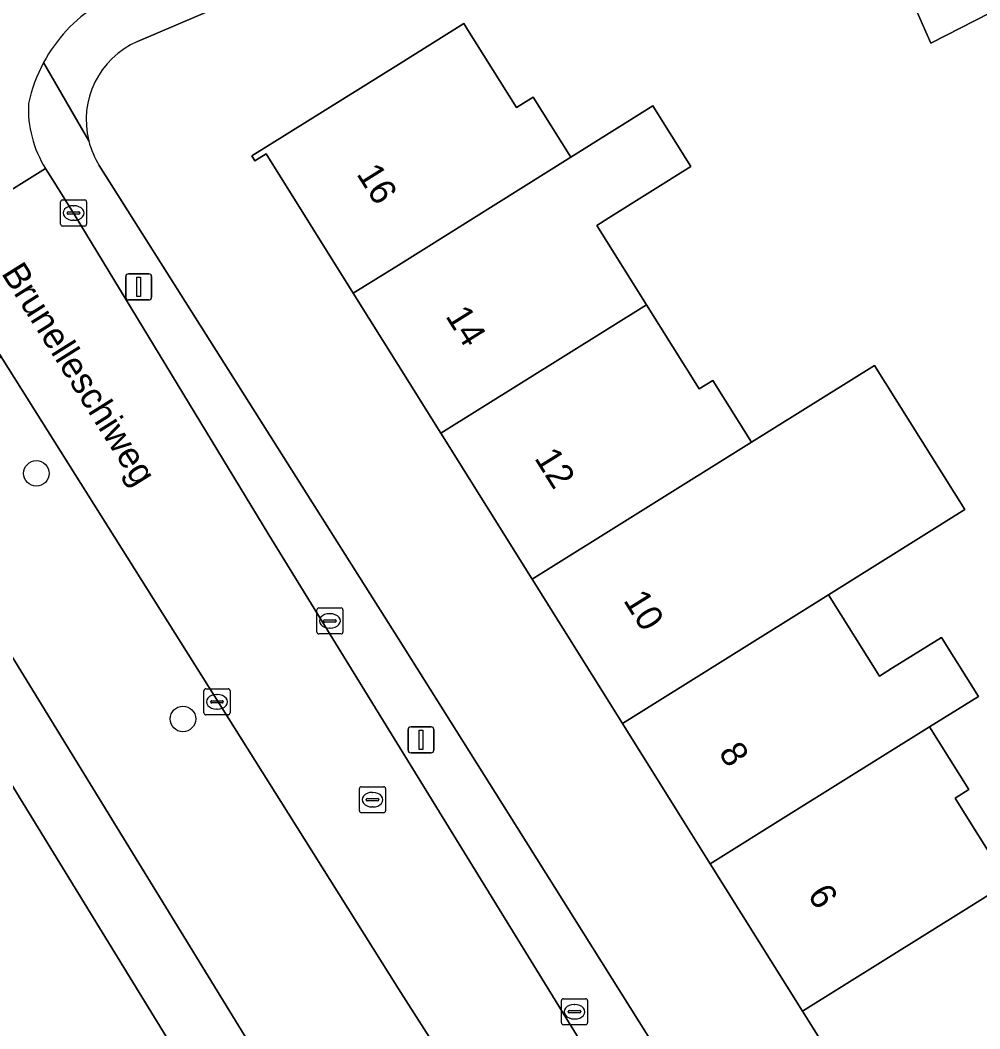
# Model space of a CAD drawing. Extents: x 159352 to 160617, y 385888 to 387323.
# Drawn here: x 159485.49 to 159522.32, y 386241.72 to 386280.46 of the extents above; entities that cross this region are included whole.
import ezdxf

# ---------------------------------------------------------------- set-up
doc = ezdxf.new("R2010")
doc.units = 0
for name, color, linetype in [('IMGEO_Berm_groen', 7, 'Continuous'), ('IMGEO_Boom', 7, 'Continuous'), ('IMGEO_Erf', 7, 'Continuous'), ('IMGEO_Groenvoorziening', 7, 'Continuous'), ('IMGEO_Kolk', 7, 'Continuous'), ('IMGEO_Lichtmast', 7, 'Continuous'), ('IMGEO_Openbare_ruimte_label', 7, 'Continuous'), ('IMGEO_Pand', 7, 'Continuous'), ('IMGEO_Pand_nummerreeks', 7, 'Continuous'), ('IMGEO_Rijbaan_lokaal_open', 7, 'Continuous'), ('IMGEO_Rioolput', 7, 'Continuous'), ('IMGEO_Voetpad_halfverhard', 7, 'Continuous'), ('IMGEO_Voetpad_open', 7, 'Continuous')]:
    doc.layers.add(name, color=color, linetype=linetype)

msp = doc.modelspace()

# ---------------------------------------------------------------- linework, layer by layer
at = {"layer": 'IMGEO_Berm_groen'}
msp.add_lwpolyline([(159484.758, 386267.532), (159479.935, 386264.546), (159488.86, 386250), (159499.237, 386233.087), (159500, 386233.547), (159504.504, 386236.209), (159500, 386243.265), (159495.77, 386250)], close=True, dxfattribs=at)
at = {"layer": 'IMGEO_Boom'}
for centre in [(159486.107, 386263.057), (159491.733, 386253.625)]:
    msp.add_circle(centre, 0.489, dxfattribs=at)
at = {"layer": 'IMGEO_Erf'}
for points in [[(159497.528, 386282.873), (159489.993, 386279.64)], [(159533.356, 386250), (159533.278, 386250.179), (159535.541, 386251.392), (159533.104, 386256.934), (159530.84, 386255.721), (159529.422, 386258.968), (159528.064, 386262.076), (159527.986, 386262.255), (159530.249, 386263.468), (159529.148, 386265.966), (159526.338, 386264.429), (159525.251, 386266.744), (159528.237, 386268.049), (159527.904, 386268.885), (159525.64, 386267.672), (159524.221, 386270.92), (159522.864, 386274.027), (159522.786, 386274.206), (159525.049, 386275.419), (159522.717, 386280.742), (159520.433, 386279.575), (159518.975, 386282.911)], [(159518.888, 386236.998), (159515.51, 386242.4), (159511.972, 386248.058), (159510.758, 386250), (159508.599, 386253.452), (159505.138, 386258.987), (159501.629, 386264.6), (159500, 386267.205), (159498.268, 386269.974), (159494.921, 386275.327), (159494.498, 386275.062), (159494.381, 386275.25), (159500, 386278.763), (159502.508, 386280.331), (159502.653, 386280.1), (159504.533, 386277.105), (159505.173, 386277.505), (159506.618, 386275.195), (159509.77, 386277.166), (159511.225, 386274.838), (159508.074, 386272.868), (159507.614, 386272.58), (159509.519, 386269.533), (159511.541, 386266.3), (159512.068, 386266.629), (159513.555, 386264.25), (159518.28, 386267.205), (159521.741, 386261.67), (159516.506, 386258.396), (159518.463, 386255.267), (159518.972, 386255.584), (159520.847, 386256.756), (159522.263, 386254.491), (159520.388, 386253.319), (159521.893, 386250.912), (159521.366, 386250.582), (159521.73, 386250), (159523.399, 386247.331)], [(159488.521, 386274.881), (159500, 386256.706), (159504.212, 386250), (159517.576, 386228.722)]]:
    msp.add_lwpolyline(points, dxfattribs=at)
for centre, radius, start, end in [((159491.304, 386276.627), 3.286, 113.5205, 194.1568), ((159491.329, 386276.639), 3.313, 194.2657, 212.0581)]:
    msp.add_arc(centre, radius, start, end, dxfattribs=at)
at = {"layer": 'IMGEO_Groenvoorziening'}
msp.add_lwpolyline([(159556.131, 386116.691), (159537.348, 386146.745), (159537.188, 386146.961), (159528.806, 386160.626), (159500, 386208.498), (159489.026, 386226.714), (159497.07, 386231.661), (159485.829, 386250), (159476.359, 386265.448), (159416.46, 386363.166), (159416.044, 386363.845)], dxfattribs=at)
at = {"layer": 'IMGEO_Kolk'}
for p, q in [((159487.034, 386272.629), (159487.034, 386273.481)), ((159487.109, 386273.555), (159487.961, 386273.555)), ((159488.035, 386273.481), (159488.035, 386272.629)), ((159487.336, 386273.098), (159487.734, 386273.098)), ((159487.522, 386273.335), (159487.547, 386273.335)), ((159487.293, 386273.049), (159487.293, 386273.061)), ((159487.731, 386273.012), (159487.333, 386273.012)), ((159487.545, 386272.775), (159487.52, 386272.775)), ((159487.777, 386273.061), (159487.777, 386273.049)), ((159487.961, 386272.555), (159487.109, 386272.555)), ((159496.872, 386256.962), (159496.872, 386257.814)), ((159496.947, 386257.888), (159497.799, 386257.888)), ((159497.36, 386257.668), (159497.385, 386257.668)), ((159497.873, 386257.814), (159497.873, 386256.962)), ((159497.131, 386257.382), (159497.131, 386257.394)), ((159497.569, 386257.345), (159497.171, 386257.345)), ((159497.174, 386257.431), (159497.572, 386257.431)), ((159497.615, 386257.394), (159497.615, 386257.382)), ((159497.799, 386256.888), (159496.947, 386256.888)), ((159497.383, 386257.108), (159497.358, 386257.108)), ((159492.538, 386253.857), (159492.538, 386254.709)), ((159492.613, 386254.783), (159493.465, 386254.783)), ((159493.026, 386254.563), (159493.051, 386254.563)), ((159493.539, 386254.709), (159493.539, 386253.857)), ((159492.797, 386254.277), (159492.797, 386254.289)), ((159493.235, 386254.24), (159492.837, 386254.24)), ((159492.84, 386254.326), (159493.238, 386254.326)), ((159493.281, 386254.289), (159493.281, 386254.277)), ((159493.465, 386253.783), (159492.613, 386253.783)), ((159493.049, 386254.003), (159493.024, 386254.003)), ((159506.335, 386242.881), (159507.187, 386242.881)), ((159506.26, 386241.955), (159506.26, 386242.807)), ((159506.748, 386242.661), (159506.773, 386242.661)), ((159507.261, 386242.807), (159507.261, 386241.955)), ((159506.519, 386242.375), (159506.519, 386242.387)), ((159506.957, 386242.338), (159506.559, 386242.338)), ((159506.562, 386242.424), (159506.96, 386242.424)), ((159506.771, 386242.101), (159506.746, 386242.101)), ((159507.003, 386242.387), (159507.003, 386242.375)), ((159507.187, 386241.881), (159506.335, 386241.881))]:
    msp.add_line(p, q, dxfattribs=at)
for points in [[(159487.034, 386272.629), (159487.034, 386273.481)], [(159487.109, 386273.555), (159487.961, 386273.555)], [(159488.035, 386273.481), (159488.035, 386272.629)], [(159487.961, 386272.555), (159487.109, 386272.555)], [(159496.872, 386256.962), (159496.872, 386257.814)], [(159496.947, 386257.888), (159497.799, 386257.888)], [(159497.873, 386257.814), (159497.873, 386256.962)], [(159497.799, 386256.888), (159496.947, 386256.888)], [(159492.538, 386253.857), (159492.538, 386254.709)], [(159492.613, 386254.783), (159493.465, 386254.783)], [(159493.539, 386254.709), (159493.539, 386253.857)], [(159493.465, 386253.783), (159492.613, 386253.783)], [(159506.335, 386242.881), (159507.187, 386242.881)], [(159506.26, 386241.955), (159506.26, 386242.807)], [(159507.261, 386242.807), (159507.261, 386241.955)], [(159507.187, 386241.881), (159506.335, 386241.881)]]:
    msp.add_lwpolyline(points, dxfattribs=at)
for centre, radius, start, end in [((159487.111, 386273.479), 0.0765, 91.552, 178.448), ((159487.111, 386273.479), 0.0765, 91.552, 178.448), ((159487.959, 386273.479), 0.0765, 1.552, 88.448), ((159487.959, 386273.479), 0.0765, 1.552, 88.448), ((159487.333, 386273.058), 0.0403, 85.8775, 175.7526), ((159487.738, 386273.06), 0.0386, 1.7309, 96.639), ((159487.33, 386273.048), 0.0366, 178.938, 274.7102), ((159487.734, 386273.055), 0.043, 264.8664, 352.4533), ((159487.111, 386272.631), 0.0765, 181.552, 268.448), ((159487.111, 386272.631), 0.0765, 181.552, 268.448), ((159487.959, 386272.631), 0.0765, 271.552, 358.448), ((159487.959, 386272.631), 0.0765, 271.552, 358.448), ((159496.949, 386257.812), 0.0765, 91.552, 178.448), ((159496.949, 386257.812), 0.0765, 91.552, 178.448), ((159497.797, 386257.812), 0.0765, 1.552, 88.448), ((159497.797, 386257.812), 0.0765, 1.552, 88.448), ((159497.171, 386257.391), 0.0403, 85.8775, 175.7526), ((159497.168, 386257.381), 0.0366, 178.938, 274.7102), ((159497.572, 386257.388), 0.043, 264.8664, 352.4533), ((159497.576, 386257.393), 0.0386, 1.7309, 96.639), ((159496.949, 386256.964), 0.0765, 181.552, 268.448), ((159496.949, 386256.964), 0.0765, 181.552, 268.448), ((159497.797, 386256.964), 0.0765, 271.552, 358.448), ((159497.797, 386256.964), 0.0765, 271.552, 358.448), ((159492.615, 386254.707), 0.0765, 91.552, 178.448), ((159492.615, 386254.707), 0.0765, 91.552, 178.448), ((159493.463, 386254.707), 0.0765, 1.552, 88.448), ((159493.463, 386254.707), 0.0765, 1.552, 88.448), ((159492.837, 386254.286), 0.0403, 85.8775, 175.7526), ((159492.834, 386254.276), 0.0366, 178.938, 274.7102), ((159493.238, 386254.283), 0.043, 264.8664, 352.4533), ((159493.242, 386254.288), 0.0386, 1.7309, 96.639), ((159492.615, 386253.859), 0.0765, 181.552, 268.448), ((159492.615, 386253.859), 0.0765, 181.552, 268.448), ((159493.463, 386253.859), 0.0765, 271.552, 358.448), ((159493.463, 386253.859), 0.0765, 271.552, 358.448), ((159506.337, 386242.805), 0.0765, 91.552, 178.448), ((159506.337, 386242.805), 0.0765, 91.552, 178.448), ((159507.185, 386242.805), 0.0765, 1.552, 88.448), ((159507.185, 386242.805), 0.0765, 1.552, 88.448), ((159506.559, 386242.384), 0.0403, 85.8775, 175.7526), ((159506.556, 386242.374), 0.0366, 178.938, 274.7102), ((159506.96, 386242.381), 0.043, 264.8664, 352.4533), ((159506.964, 386242.386), 0.0386, 1.7309, 96.639), ((159506.337, 386241.957), 0.0765, 181.552, 268.448), ((159506.337, 386241.957), 0.0765, 181.552, 268.448), ((159507.185, 386241.957), 0.0765, 271.552, 358.448), ((159507.185, 386241.957), 0.0765, 271.552, 358.448)]:
    msp.add_arc(centre, radius, start, end, dxfattribs=at)
for centre, major_axis, ratio, start_param, end_param in [((159487.521, 386273.055), (-0.387, 0.002), 0.722429, 4.712389, 7.853982), ((159487.546, 386273.055), (-0.39, 0.002), 0.717154, 1.570796, 4.712389), ((159497.359, 386257.388), (-0.387, 0.002), 0.722429, 4.712389, 7.853982), ((159497.384, 386257.388), (-0.39, 0.002), 0.717154, 1.570796, 4.712389), ((159493.025, 386254.283), (-0.387, 0.002), 0.722429, 4.712389, 7.853982), ((159493.05, 386254.283), (-0.39, 0.002), 0.717154, 1.570796, 4.712389), ((159506.747, 386242.381), (-0.387, 0.002), 0.722429, 4.712389, 7.853982), ((159506.772, 386242.381), (-0.39, 0.002), 0.717154, 1.570796, 4.712389)]:
    msp.add_ellipse(centre, major_axis=major_axis, ratio=ratio, start_param=start_param, end_param=end_param, dxfattribs=at)
at = {"layer": 'IMGEO_Lichtmast'}
for p, q in [((159489.539, 386269.819), (159489.539, 386270.619)), ((159489.539, 386270.619), (159489.539, 386269.819)), ((159489.639, 386270.719), (159490.429, 386270.719)), ((159490.429, 386270.719), (159489.639, 386270.719)), ((159490.529, 386270.619), (159490.529, 386269.819)), ((159490.529, 386269.819), (159490.529, 386270.619)), ((159490.429, 386269.719), (159489.639, 386269.719)), ((159489.639, 386269.719), (159490.429, 386269.719)), ((159500.373, 386252.423), (159500.373, 386253.223)), ((159500.373, 386253.223), (159500.373, 386252.423)), ((159500.473, 386253.323), (159501.263, 386253.323)), ((159501.263, 386253.323), (159500.473, 386253.323)), ((159501.363, 386253.223), (159501.363, 386252.423)), ((159501.363, 386252.423), (159501.363, 386253.223)), ((159501.263, 386252.323), (159500.473, 386252.323)), ((159500.473, 386252.323), (159501.263, 386252.323))]:
    msp.add_line(p, q, dxfattribs=at)
for points in [[(159489.959, 386270.594), (159490.109, 386270.594), (159490.109, 386269.844), (159489.959, 386269.844), (159489.959, 386270.594)], [(159500.793, 386253.198), (159500.943, 386253.198), (159500.943, 386252.448), (159500.793, 386252.448), (159500.793, 386253.198)]]:
    msp.add_lwpolyline(points, dxfattribs=at)
for centre, start, end in [((159489.639, 386270.619), 90, 180), ((159489.639, 386270.619), 90, 180), ((159490.429, 386270.619), 0, 90), ((159490.429, 386270.619), 360, 90), ((159489.639, 386269.819), 180, 270), ((159489.639, 386269.819), 180, 270), ((159490.429, 386269.819), 270, 0), ((159490.429, 386269.819), 270, 0), ((159500.473, 386253.223), 90, 180), ((159500.473, 386253.223), 90, 180), ((159501.263, 386253.223), 0, 90), ((159501.263, 386253.223), 360, 90), ((159500.473, 386252.423), 180, 270), ((159500.473, 386252.423), 180, 270), ((159501.263, 386252.423), 270, 0), ((159501.263, 386252.423), 270, 0)]:
    msp.add_arc(centre, 0.1, start, end, dxfattribs=at)
at = {"layer": 'IMGEO_Pand'}
for points in [[(159521.234, 386284.135), (159518.975, 386282.911), (159520.433, 386279.575), (159522.717, 386280.742)], [(159505.173, 386277.505), (159504.533, 386277.105), (159502.653, 386280.1), (159502.508, 386280.331), (159500, 386278.763), (159494.381, 386275.25), (159494.498, 386275.062), (159494.921, 386275.327), (159498.268, 386269.974), (159500, 386271.057), (159506.618, 386275.195)], [(159511.225, 386274.838), (159509.77, 386277.166), (159506.618, 386275.195), (159500, 386271.057), (159498.268, 386269.974), (159500, 386267.205), (159501.629, 386264.6), (159509.519, 386269.533), (159507.614, 386272.58), (159508.074, 386272.868)], [(159513.555, 386264.25), (159512.068, 386266.629), (159511.541, 386266.3), (159509.519, 386269.533), (159501.629, 386264.6), (159505.138, 386258.987)], [(159513.555, 386264.25), (159505.138, 386258.987), (159508.599, 386253.452), (159516.506, 386258.396), (159521.741, 386261.67), (159518.28, 386267.205)], [(159520.388, 386253.319), (159522.263, 386254.491), (159520.847, 386256.756), (159518.972, 386255.584), (159518.463, 386255.267), (159516.506, 386258.396), (159508.599, 386253.452), (159510.758, 386250), (159511.972, 386248.058), (159515.079, 386250)], [(159515.079, 386250), (159511.972, 386248.058), (159515.51, 386242.4), (159523.399, 386247.331), (159521.73, 386250), (159521.366, 386250.582), (159521.893, 386250.912), (159520.388, 386253.319)], [(159515.51, 386242.4), (159518.888, 386236.998), (159527.215, 386242.204), (159525.854, 386244.381), (159525.599, 386244.788), (159525.161, 386244.513), (159523.399, 386247.331)]]:
    msp.add_lwpolyline(points, close=True, dxfattribs=at)
at = {"layer": 'IMGEO_Rijbaan_lokaal_open'}
for points in [[(159479.364, 386276.161), (159480.031, 386275.094), (159481.984, 386271.97), (159486.459, 386274.767)], [(159487.564, 386273.007), (159487.535, 386273.055), (159486.817, 386274.196), (159486.459, 386274.767), (159481.984, 386271.97), (159483.398, 386269.708), (159484.758, 386267.532), (159495.77, 386250), (159500, 386243.265), (159504.504, 386236.209), (159505.546, 386233.961), (159506.313, 386231.699)], [(159514.369, 386215.31), (159515.748, 386218.75), (159516.266, 386223.718), (159515.759, 386226.271), (159514.793, 386228.858), (159508.58, 386238.669), (159495.033, 386260.699), (159487.564, 386273.007)]]:
    msp.add_lwpolyline(points, dxfattribs=at)
for centre, radius, start, end in [((159491.659, 386275.99), 5.992, 122.6048, 151.6793), ((159491.666, 386275.988), 5.999, 151.6912, 167.7102), ((159490.11, 386277.059), 4.311, 177.2637, 212.1218)]:
    msp.add_arc(centre, radius, start, end, dxfattribs=at)
at = {"layer": 'IMGEO_Rioolput'}
for p, q in [((159498.583, 386251.023), (159499.435, 386251.023)), ((159498.508, 386250.097), (159498.508, 386250.949)), ((159498.996, 386250.803), (159499.021, 386250.803)), ((159499.509, 386250.949), (159499.509, 386250.097)), ((159498.767, 386250.517), (159498.767, 386250.529)), ((159499.205, 386250.48), (159498.807, 386250.48)), ((159498.81, 386250.566), (159499.208, 386250.566)), ((159499.019, 386250.243), (159498.994, 386250.243)), ((159499.251, 386250.529), (159499.251, 386250.517)), ((159499.435, 386250.023), (159498.583, 386250.023))]:
    msp.add_line(p, q, dxfattribs=at)
for points in [[(159498.583, 386251.023), (159499.435, 386251.023)], [(159498.508, 386250.097), (159498.508, 386250.949)], [(159499.509, 386250.949), (159499.509, 386250.097)], [(159499.435, 386250.023), (159498.583, 386250.023)]]:
    msp.add_lwpolyline(points, dxfattribs=at)
for centre, radius, start, end in [((159498.585, 386250.947), 0.0765, 91.552, 178.448), ((159498.585, 386250.947), 0.0765, 91.552, 178.448), ((159499.433, 386250.947), 0.0765, 1.552, 88.448), ((159499.433, 386250.947), 0.0765, 1.552, 88.448), ((159498.807, 386250.526), 0.0403, 85.8775, 175.7526), ((159498.804, 386250.516), 0.0366, 178.938, 274.7102), ((159499.208, 386250.523), 0.043, 264.8664, 352.4533), ((159499.212, 386250.528), 0.0386, 1.7309, 96.639), ((159498.585, 386250.099), 0.0765, 181.552, 268.448), ((159498.585, 386250.099), 0.0765, 181.552, 268.448), ((159499.433, 386250.099), 0.0765, 271.552, 358.448), ((159499.433, 386250.099), 0.0765, 271.552, 358.448)]:
    msp.add_arc(centre, radius, start, end, dxfattribs=at)
for centre, major_axis, ratio, start_param, end_param in [((159498.995, 386250.523), (-0.387, 0.002), 0.722429, 4.712389, 7.853982), ((159499.02, 386250.523), (-0.39, 0.002), 0.717154, 1.570796, 4.712389)]:
    msp.add_ellipse(centre, major_axis=major_axis, ratio=ratio, start_param=start_param, end_param=end_param, dxfattribs=at)
at = {"layer": 'IMGEO_Voetpad_halfverhard'}
msp.add_lwpolyline([(159464.609, 386289.525), (159439.789, 386330.089), (159452.451, 386338.038), (159451.098, 386340.223), (159438.583, 386332.294), (159432.156, 386342.811), (159418.927, 386364.461), (159416.46, 386363.166), (159476.359, 386265.448), (159485.829, 386250), (159497.07, 386231.661), (159499.237, 386233.087), (159488.86, 386250), (159479.935, 386264.546), (159484.758, 386267.532), (159483.398, 386269.708), (159478.53, 386266.773)], close=True, dxfattribs=at)
at = {"layer": 'IMGEO_Voetpad_open'}
for points in [[(159489.993, 386279.64), (159497.528, 386282.873), (159513.832, 386289.817)], [(159488.118, 386275.823), (159486.384, 386278.833)], [(159486.384, 386278.833), (159488.118, 386275.823)], [(159486.459, 386274.767), (159486.817, 386274.196), (159487.535, 386273.055), (159487.564, 386273.007), (159495.033, 386260.699), (159508.58, 386238.669), (159514.793, 386228.858)], [(159504.212, 386250), (159500, 386256.706), (159488.521, 386274.881)], [(159519.639, 386225.235), (159517.576, 386228.722), (159504.212, 386250)]]:
    msp.add_lwpolyline(points, dxfattribs=at)
for centre, radius, start, end in [((159491.659, 386275.99), 5.992, 122.6048, 151.6793), ((159491.304, 386276.627), 3.286, 113.5205, 194.1568), ((159491.666, 386275.988), 5.999, 151.6912, 167.7102), ((159490.11, 386277.059), 4.311, 177.2637, 212.1218), ((159491.329, 386276.639), 3.313, 194.2657, 212.0581)]:
    msp.add_arc(centre, radius, start, end, dxfattribs=at)

# ---------------------------------------------------------------- texts
at = {"layer": 'IMGEO_Openbare_ruimte_label'}
msp.add_text('Brunelleschiweg', height=1, rotation=302.1329, dxfattribs=at).set_placement((159484.742, 386270.741))
at = {"layer": 'IMGEO_Pand_nummerreeks'}
for s, rotation, p in [('16', 302.0167, (159498.374, 386274.558)), ('14', 302.0173, (159501.787, 386269.1)), ('12', 302.0173, (159505.199, 386263.644)), ('10', 302.0167, (159508.615, 386258.181)), ('8', 302.0167, (159512.271, 386252.333)), ('6', 302.0173, (159515.682, 386246.878))]:
    msp.add_text(s, height=1, rotation=rotation, dxfattribs=at).set_placement(p)

doc.saveas('drawing.dxf')
